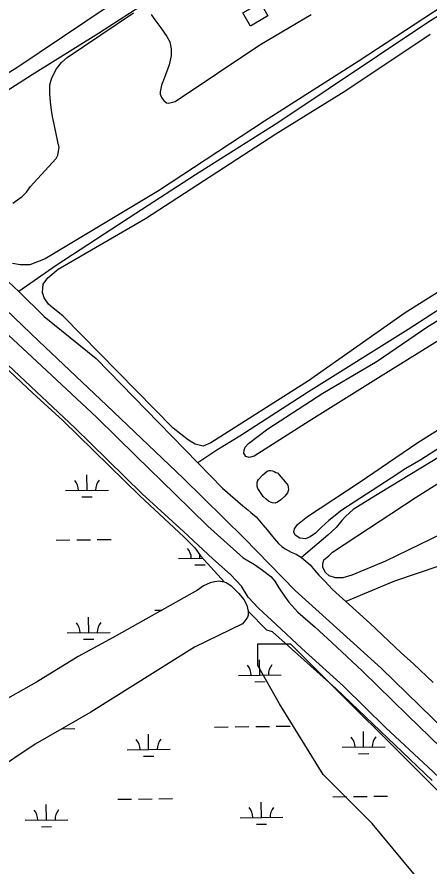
# Model space of a CAD drawing. Extents: x 3684037 to 3722149, y 433263 to 459021.
# Drawn here: x 3700387 to 3701349, y 447368 to 449351 of the extents above; entities that cross this region are included whole.
import ezdxf

# ---------------------------------------------------------------- set-up
doc = ezdxf.new("R2010")
doc.units = 0
for name, color, linetype in [('V-BLDG-OTLN', 7, 'Continuous'), ('V-LEVE-TOET', 7, 'Continuous'), ('V-RIVR-EDGE', 7, 'Continuous'), ('V-SITE-VEGE', 7, 'Continuous'), ('V-TOPO-SHOR', 7, 'Continuous'), ('V-WETL-SWMP', 7, 'Continuous')]:
    doc.layers.add(name, color=color, linetype=linetype)

msp = doc.modelspace()

# ---------------------------------------------------------------- linework, layer by layer
at = {"layer": 'V-BLDG-OTLN'}
msp.add_lwpolyline([(3700931.8, 449330.3), (3700914.3, 449361.1), (3700955.6, 449384.5), (3700973, 449353.8)], close=True, dxfattribs=at)
at = {"layer": 'V-LEVE-TOET'}
for points in [[(3700333.9, 448638.3), (3700433.8, 448546.9), (3700572.6, 448416.1), (3700665.6, 448325.7), (3700755.7, 448237.7), (3700832.5, 448161.5), (3700914.7, 448087.7), (3700941.3, 448072), (3700960.5, 448059.2), (3700979.6, 448044.5), (3700989, 448033.2), (3700998.4, 448017.4), (3701011.2, 447998.3), (3701022, 447984), (3701042.7, 447960.9), (3701083.5, 447926), (3701121.9, 447890.1), (3701193.3, 447823.3), (3701298.6, 447720.5), (3701402.5, 447619.7)], [(3701424.7, 447525.8), (3701346.9, 447599), (3701248, 447691), (3701149, 447788.3), (3701052.1, 447875.8), (3700992, 447932.3), (3700950.7, 447970.2), (3700927, 447995.7), (3700910.8, 448021.8), (3700885.7, 448048.9), (3700844.3, 448085.7), (3700775.4, 448149.1), (3700679.5, 448237.6), (3700598.2, 448316.8), (3700522.4, 448391.5), (3700444.7, 448464.2), (3700353.1, 448550.8)]]:
    msp.add_lwpolyline(points, dxfattribs=at)
at = {"layer": 'V-RIVR-EDGE'}
msp.add_spline([(3696491, 456957), (3696499.5, 456945.3), (3696522.4, 456915.4), (3696551.1, 456881.7), (3696592.6, 456839.6), (3696607.9, 456824.6), (3696661.6, 456762.2), (3696696.3, 456732.6), (3696736.6, 456690.4), (3696783, 456647.4), (3696798.7, 456631.6), (3696862.9, 456574.8), (3696899.6, 456542.8), (3696931.1, 456518.5), (3696942.4, 456503.5), (3696952.4, 456495), (3696962.1, 456487.7), (3696987.2, 456470.6), (3697014.6, 456451.5), (3697061, 456420.3), (3697092.5, 456395.6), (3697134.1, 456360.7), (3697166.8, 456335.5), (3697185.7, 456316.5), (3697201.5, 456298.2), (3697211.5, 456284.5), (3697233.7, 456256.1), (3697255.9, 456231), (3697279.3, 456203.8), (3697316.4, 456164.9), (3697353.5, 456124), (3697376.9, 456099.7), (3697406.3, 456076.1), (3697430.1, 456057.9), (3697450.3, 456044.9), (3697520.1, 455982.4), (3697544.3, 455963.4), (3697581.9, 455942.3), (3697614.6, 455926), (3697632.8, 455913.8), (3697662.2, 455891.9), (3697710.3, 455848.1), (3697757.4, 455800.7), (3697792.1, 455767), (3697833.3, 455729.3), (3697868.4, 455696.9), (3697895.8, 455673.4), (3697933.7, 455633.7), (3697972.9, 455598.4), (3698039.5, 455539.6), (3698090.3, 455492.1), (3698135.9, 455447.6), (3698177, 455406.6), (3698217.7, 455359.2), (3698254.4, 455321.1), (3698281.5, 455292.7), (3698316.2, 455265.5), (3698357.4, 455240.8), (3698382, 455222.1), (3698407.8, 455195), (3698430.8, 455163.4), (3698450.9, 455141.9), (3698487.7, 455113.9), (3698517.5, 455091.2), (3698534.1, 455077), (3698556.2, 455049.4), (3698582.5, 455019.8), (3698614.7, 454987), (3698657.1, 454947.3), (3698691.4, 454913.6), (3698718, 454887.3), (3698807.2, 454806.6), (3698837.4, 454775.8), (3698881.4, 454739.7), (3698910.5, 454713.7), (3698949.2, 454677.6), (3698989.1, 454637.1), (3699039.1, 454591.7), (3699066.6, 454562.9), (3699088.8, 454545.5), (3699187.2, 454465.2), (3699228.4, 454429.9), (3699268.3, 454393.8), (3699300.6, 454360.6), (3699328.8, 454330.6), (3699382.5, 454285.1), (3699427.3, 454244.2), (3699474.5, 454199.6), (3699500.3, 454170.4), (3699532.6, 454139.2), (3699563.2, 454114.5), (3699588.7, 454093.8), (3699608.4, 454073.9), (3699636.7, 454041.5), (3699659.2, 454015.6), (3699675.8, 453998.5), (3699727, 453942.6), (3699768.9, 453898), (3699807.6, 453854.7), (3699829.4, 453837.6), (3699865.8, 453811.2), (3699885.1, 453793.8), (3699924.7, 453762.6), (3699939.6, 453754.8), (3699950.9, 453754.4), (3699975.6, 453746.7), (3700001.8, 453731.2), (3700023.6, 453714.2), (3700032.9, 453700.8), (3700036.1, 453688.7), (3700042.2, 453679.4), (3700052.6, 453667.2), (3700065.9, 453651), (3700072.4, 453638.5), (3700079.6, 453627.9), (3700095.3, 453607.3), (3700141.3, 453551.4), (3700161.5, 453521.4), (3700185.6, 453491.4), (3700219.9, 453452.9), (3700237.2, 453429.8), (3700255.4, 453407.5), (3700340.9, 453326.4), (3700393.4, 453280.6), (3700435.7, 453243.7), (3700480.9, 453207.6), (3700509.2, 453188.5), (3700535, 453172.3), (3700559.3, 453156.5), (3700600.4, 453130.9), (3700613.8, 453121.2), (3700623.5, 453116.3), (3700639.2, 453100.5), (3700647.7, 453090.7), (3700674.7, 453074.9), (3700691.3, 453060.7), (3700727.6, 453033.9), (3700758.2, 453008.8), (3700801.4, 452977.5), (3700837.4, 452952.4), (3700871.7, 452924.8), (3700904, 452898.4), (3700927.8, 452881), (3700958.4, 452857.9), (3701015.3, 452808), (3701048.4, 452780.4), (3701075.5, 452763), (3701104.9, 452743.5), (3701127.2, 452730.9), (3701156.6, 452713.4), (3701182.9, 452695.6), (3701204.7, 452682.2), (3701235.4, 452666.3), (3701255.6, 452654.1), (3701285.8, 452633), (3701312.9, 452607.1), (3701321.3, 452599.8), (3701332.2, 452591.7), (3701350.4, 452577.5), (3701370.6, 452560.4), (3701389.1, 452544.6), (3701408.9, 452532), (3701434.4, 452518.6), (3701456.2, 452512.1), (3701467.1, 452506.4), (3701486, 452491), (3701499.8, 452482.1), (3701518.7, 452468.3), (3701537.7, 452454.1), (3701554.3, 452439.5), (3701575.2, 452422.9), (3701592.2, 452410.3), (3701622.5, 452387.2), (3701647.1, 452368.5), (3701696.3, 452326.7), (3701727.8, 452300.4), (3701754, 452278.9), (3701780.7, 452258.2), (3701815.4, 452234.2), (3701863.8, 452194.9), (3701890.4, 452176.2), (3701916.7, 452162), (3701938.9, 452143.3), (3701962.3, 452129.9), (3701986.9, 452112.1), (3702012, 452090.6), (3702032.9, 452074.4), (3702051.1, 452058.6), (3702109.2, 452006.7), (3702158, 451973.4), (3702192.7, 451944.2), (3702212.1, 451923.9), (3702228.2, 451910.1), (3702239.6, 451906), (3702258.9, 451893.5), (3702276.7, 451876), (3702294.8, 451861.4), (3702325.5, 451839.1), (3702353.8, 451816.4), (3702388.5, 451789.6), (3702409.1, 451772.6), (3702442.6, 451743.4), (3702493.4, 451700.4), (3702516.8, 451677.7), (3702543.8, 451656.2), (3702589, 451624.5), (3702615.7, 451603.9), (3702648.4, 451577.9), (3702681.1, 451551.1), (3702714.1, 451522.3), (3702744.8, 451496.4), (3702761.8, 451479.4), (3702791.6, 451448.6), (3702806.5, 451427.9), (3702821.8, 451408), (3702843.2, 451386.6), (3702872.3, 451361), (3702910.6, 451327.8), (3702933.2, 451303), (3702957.8, 451275.5), (3702989.2, 451239), (3703050.2, 451184.3), (3703086, 451144.9), (3703114.7, 451113.3), (3703144.5, 451080.1), (3703160.6, 451061.9), (3703178, 451046.9), (3703202.6, 451019.7), (3703240.5, 450979.6), (3703264.7, 450956.5), (3703289.7, 450930.1), (3703316.7, 450902.2), (3703339.7, 450878.7), (3703374.4, 450840.2), (3703418.4, 450788.3), (3703459.1, 450738.8), (3703496.2, 450699.5), (3703592.6, 450595.8), (3703613.2, 450579.6), (3703630.9, 450558.9), (3703650.2, 450530.5), (3703671.6, 450496.5), (3703693.4, 450468.2), (3703725.2, 450432.9), (3703758.3, 450400.9), (3703788.6, 450373.7), (3703807.1, 450353), (3703820.4, 450338), (3703843, 450309.3), (3703868.4, 450275.6), (3703879.2, 450255.8), (3703887.7, 450233.5), (3703893.7, 450223.8), (3703916.3, 450193.4), (3703936, 450167.5), (3703951, 450147.7), (3704020.7, 450060.9), (3704036.8, 450041.5), (3704044.1, 450029.8), (3704061.8, 450007.9), (3704081.2, 449986.4), (3704102.9, 449954.4), (3704113.4, 449937.8), (3704138.4, 449903.4), (3704157.7, 449880.3), (3704175.5, 449851.9), (3704189.1, 449830), (3704204.9, 449813.4), (3704221.8, 449792.8), (3704273.8, 449711.8), (3704281.4, 449690.7), (3704297.1, 449666), (3704324.1, 449622.3), (3704340.6, 449601.6), (3704382.9, 449536), (3704402.7, 449506.8), (3704416, 449482.5), (3704431.7, 449459.4), (3704449.4, 449437.2), (3704472, 449410.4), (3704491.3, 449390.6), (3704521.2, 449354.9), (3704545.8, 449323.7), (3704553.8, 449308.3), (3704563.1, 449292.1), (3704576.8, 449271.1), (3704594.9, 449242.3), (3704618.7, 449204.2), (3704654.9, 449156), (3704685.2, 449111.9), (3704709.7, 449071.8), (3704733.9, 449034.1), (3704765.7, 448985.9), (3704789.9, 448945), (3704815.3, 448906.5), (3704829.3, 448881.4), (3704849.9, 448850.2), (3704868.8, 448820.7), (3704885, 448801.6), (3704901.1, 448781), (3704914, 448762.3), (3704925.6, 448740.1), (3704932.5, 448726.7), (3704949.8, 448698.4), (3704967.6, 448682.5), (3704988.1, 448670.8), (3705014.8, 448656.9), (3705046.3, 448639.9), (3705064.1, 448624.5), (3705092.3, 448592.1), (3705105.2, 448573.4), (3705120.5, 448554), (3705145.9, 448522.8), (3705180.2, 448483.9), (3705197.5, 448460.4), (3705228.5, 448416.2), (3705268.8, 448365.6), (3705295.8, 448328.3), (3705331.7, 448279.3), (3705359.5, 448238.8), (3705380, 448203.1), (3705402.2, 448152.5), (3705422.2, 448102), (3705439.5, 448066.3), (3705459.3, 448025.4)], degree=3, dxfattribs=at)
at = {"layer": 'V-SITE-VEGE'}
for p, q in [((3700949.1, 447836.1), (3700949.1, 447887.1)), ((3700949.1, 447887.1), (3701025.4, 447887.1)), ((3701025.4, 447887.1), (3701572.6, 447339.5)), ((3701000, 447747), (3700949.1, 447836.1)), ((3701101.8, 447581.5), (3701000, 447747)), ((3701216.3, 447466.9), (3701101.8, 447581.5)), ((3701343.5, 447314.1), (3701216.3, 447466.9))]:
    msp.add_line(p, q, dxfattribs=at)
for points in [[(3701537.3, 449480.1), (3701183.7, 449247.6), (3700964.8, 449107.9), (3700717.8, 448945.5), (3700452.9, 448786.6), (3700417.3, 448772.5), (3700394.2, 448772.1), (3700376.7, 448775.2)], [(3700656.5, 449415.2), (3700384.7, 449231.3), (3700129.3, 449075.9), (3700110.2, 449066.9), (3700094.6, 449063.4), (3700076.3, 449062.6), (3700053.3, 449067.2), (3700029.8, 449075), (3700008.4, 449091), (3699835.5, 449268), (3699743.7, 449378.7)], [(3700377.7, 448916.7), (3700399.2, 448932.4), (3700409, 448942.2), (3700418.8, 448955.1), (3700435.2, 448973.1), (3700478.9, 449020.8), (3700482.4, 449028.6), (3700485.6, 449046.2), (3700482.8, 449059.5), (3700473.8, 449100.9), (3700470.3, 449118.9), (3700467.5, 449133.8), (3700465.5, 449153.3), (3700464, 449172.5), (3700463.6, 449193.2), (3700468.6, 449209.2), (3700479.6, 449230.7), (3700491.3, 449244.8), (3700504.2, 449256.6), (3700659.3, 449361.4)], [(3700700, 449357.5), (3700709, 449345), (3700722.7, 449325.9)], [(3700756.4, 449153.9), (3700953.8, 449286.6), (3701073.7, 449357)], [(3701605.2, 448856.4), (3701293.4, 448660), (3701067.2, 448501.4), (3700839.3, 448356.5), (3700821.3, 448349), (3700803.2, 448353.7), (3700787.2, 448363.1), (3700751.4, 448390.6), (3700494.3, 448653.6), (3700471.9, 448670.9), (3700460.9, 448680.7), (3700450.7, 448695.2), (3700446.4, 448707.4), (3700448.4, 448727.4), (3700458.9, 448741.9), (3700483.6, 448761.9), (3700686.8, 448880.9), (3700991.5, 449078.1), (3701154.6, 449179.8), (3701351.9, 449311.3)], [(3700722.7, 449325.9), (3700736.8, 449306), (3700743.8, 449293.1), (3700747, 449277.4), (3700746.6, 449260.6), (3700742.7, 449239.9), (3700731, 449207.4), (3700724.7, 449192.2), (3700721.2, 449176.5), (3700721.2, 449171.1), (3700724.7, 449163.3), (3700729.8, 449156.2), (3700736.1, 449151.1), (3700740.4, 449150), (3700756.4, 449153.9)], [(3701424.2, 448628.2), (3701231, 448508.1), (3701069.5, 448407.3), (3700941, 448325.6), (3700929.2, 448322.5), (3700921, 448324.8), (3700916.7, 448332.7), (3700917.1, 448339.3), (3700919.4, 448346), (3700927.6, 448354.6), (3700972.3, 448389.6), (3701101.3, 448472.8), (3701228.2, 448547.7), (3701345.8, 448628.6), (3701468.1, 448702.4)], [(3701375.9, 448346.1), (3701329.4, 448317), (3701294.7, 448296.6), (3701260.7, 448274.1), (3701145.5, 448199), (3701115.2, 448175.2), (3701097.9, 448159.3), (3701083.6, 448145.4), (3701071.5, 448136.5), (3701060.3, 448132.3), (3701047.5, 448133.6), (3701036.5, 448140.7), (3701033.1, 448147.7), (3701034.7, 448155.6), (3701042.2, 448165.5), (3701065.5, 448184.3), (3701185.9, 448263.9), (3701323.1, 448357.3), (3701437.6, 448429.8)], [(3701537.3, 448220.9), (3701247, 448080.1), (3701168.5, 448047.2), (3701147.8, 448041.3), (3701130.6, 448041.3), (3701116.1, 448045.6), (3701107.5, 448053.4), (3701101.2, 448065.5), (3701100.8, 448073.3), (3701103.6, 448083.5), (3701115.3, 448092.5), (3701123.9, 448100.7), (3701318.8, 448229.8), (3701513.8, 448352.3)]]:
    msp.add_lwpolyline(points, dxfattribs=at)
at = {"layer": 'V-TOPO-SHOR'}
for points in [[(3702111.9, 450257.4), (3702103.3, 450265.5), (3702099.4, 450266.5), (3702095.7, 450266.2), (3702093.1, 450265.7), (3702082.6, 450258.7), (3701938.9, 450169.7), (3701735, 450038), (3701585, 449946.4), (3701415.1, 449838.3), (3701247.8, 449731.5), (3701104.3, 449639.1), (3700939.1, 449537.8), (3700746.5, 449422.4), (3700577.1, 449313), (3700422.2, 449216.4), (3700233.7, 449095.8), (3700152.2, 449045.5), (3700079.4, 449000.8)], [(3702468.7, 449934.3), (3702453.7, 449916.7), (3702451.1, 449914.9), (3702449.2, 449915.4), (3702448.4, 449915.9), (3702442.9, 449920.1), (3702382.6, 449980.9), (3702377.1, 449983.7), (3702374.8, 449984.3), (3702370.1, 449983.5), (3702365.9, 449980.8), (3702291, 449933.1), (3702128.9, 449833.2), (3701984.9, 449739.6), (3701843.2, 449652), (3701691.3, 449556.5), (3701543.1, 449462.1), (3701345.9, 449338.6), (3700995.6, 449104.2), (3700803.6, 448982.3), (3700664.3, 448892.3), (3700478.4, 448770.9), (3700391.6, 448709.7)], [(3702750.8, 449616.6), (3702738.3, 449605.9), (3702735.4, 449600.6), (3702734.9, 449598), (3702736.2, 449593), (3702758.2, 449562.4), (3702760.6, 449557.7), (3702760.6, 449554), (3702759.3, 449551.7), (3702671.6, 449499), (3702562.5, 449427.2), (3702408.6, 449330), (3702217.8, 449208.6), (3702031.5, 449090.7), (3701820.8, 448955.2), (3701652.8, 448846.5), (3701474.6, 448734.6), (3701300.3, 448621.6), (3701067.7, 448475.6), (3700907.5, 448371.9), (3700853.9, 448339.4), (3700809.5, 448309.6)], [(3699640.7, 449411.4), (3699755.3, 449264), (3699825.8, 449176.9), (3699841, 449158.3), (3699866.8, 449130.7), (3699907.3, 449090.8), (3699950.1, 449048.5), (3700064.9, 448946.5), (3700184.1, 448837.5), (3700361.4, 448667.9), (3700438, 448594.2), (3700597.2, 448444), (3700775.3, 448273.9), (3700917.4, 448134), (3701036.4, 448011.6), (3701236.9, 447830.4), (3701416.7, 447654.7)], [(3700368.4, 448731.7), (3700391.6, 448709.7), (3700450.4, 448651.9), (3700572.2, 448553.5), (3700718.3, 448403.4), (3700809.5, 448309.6), (3700867.1, 448250.3), (3700914.4, 448209.2), (3700925.8, 448200.1), (3700933.3, 448193.9), (3700945.4, 448183.4), (3700961.2, 448165), (3700971, 448152.9), (3700980.6, 448141.5), (3700987.6, 448133.2), (3700997.9, 448121.6), (3701005.7, 448114.1), (3701013.2, 448109), (3701026.9, 448100.7), (3701039.1, 448096), (3701051.5, 448088.6), (3701061.5, 448080), (3701071.4, 448071.3), (3701081.5, 448058.9), (3701091.8, 448047.5), (3701105.3, 448033.3), (3701123.6, 448013.6), (3701154.6, 447985.6), (3701210.5, 447935.1), (3701284, 447865.6), (3701312.7, 447839.8), (3701358.2, 447796.2)], [(3702885, 448602.6), (3702783.8, 448566.1), (3702595.5, 448500.7), (3702425.2, 448438), (3702255.5, 448378.4), (3702108.2, 448328.2), (3701927.5, 448261.8), (3701723.4, 448193.3), (3701592.9, 448144.5), (3701422.4, 448085.4), (3701268.4, 448033.2), (3701154.6, 447985.6)], [(3701399.2, 448339.4), (3701234.5, 448239.8), (3701172.2, 448200.7), (3701153.6, 448184.4), (3701145.7, 448175.3), (3701131.8, 448158.8), (3701112.7, 448140.9), (3701051.5, 448088.6)], [(3700995.1, 448286.3), (3701017.3, 448260.5), (3701019.1, 448257.7), (3701020.4, 448253), (3701020.7, 448247), (3701018.3, 448239.7), (3701012.1, 448231.9), (3701002.9, 448223.2), (3700994.9, 448217.8), (3700989.7, 448215.9), (3700983.7, 448216.5), (3700979, 448217.5), (3700974, 448220.6), (3700968.5, 448224.8), (3700961.7, 448231.3), (3700949.2, 448250.1), (3700947.9, 448255.3), (3700947.4, 448258.7), (3700947.6, 448262.8), (3700948.4, 448267), (3700950.5, 448270.7), (3700960.9, 448281.6), (3700971.1, 448290.2), (3700975.5, 448292.1), (3700978.7, 448292.1), (3700983.6, 448291.3), (3700987.5, 448289.5), (3700991.4, 448287.4), (3700995.1, 448286.3)], [(3700904.3, 448005.1), (3700888.9, 448021), (3700875.7, 448029.1), (3700871.8, 448031), (3700861.8, 448032.6), (3700859.4, 448033), (3700847.8, 448031.8), (3700837.8, 448029.1), (3700822.3, 448022.1), (3700808.7, 448012.4), (3700611.8, 447901.6), (3700530.2, 447857), (3700432.3, 447797.4), (3700321.7, 447735)], [(3700904.3, 448005.1), (3700916.3, 447990.8), (3700923.3, 447977.3), (3700926.8, 447962.9), (3700926.4, 447954), (3700924.9, 447949), (3700919.5, 447941.7), (3700913.3, 447933.9), (3700801.5, 447879.3), (3700559.3, 447727), (3700429.3, 447652.2), (3700224.7, 447515.1), (3700107.8, 447442.7), (3700051.7, 447412.8), (3699929.5, 447343.9)]]:
    msp.add_lwpolyline(points, dxfattribs=at)
at = {"layer": 'V-WETL-SWMP'}
for p, q in [((3700550.6, 448245.6), (3700550.2, 448281.6)), ((3700500.6, 448245), (3700600.6, 448246.2)), ((3700538.8, 448230), (3700562.8, 448230.3)), ((3700478.6, 448129.3), (3700510.6, 448129.7)), ((3700526.6, 448129.9), (3700558.6, 448130.2)), ((3700574.6, 448130.4), (3700606.6, 448130.8)), ((3700763.9, 448086.2), (3700820.2, 448086.8)), ((3700813.9, 448086.8), (3700813.9, 448094.2)), ((3700802.1, 448071.2), (3700826.1, 448071.5)), ((3700708.5, 447965.5), (3700725.7, 447965.7)), ((3700554.5, 447912.9), (3700554.1, 447948.9)), ((3700504.5, 447912.3), (3700604.5, 447913.5)), ((3700542.7, 447897.4), (3700566.7, 447897.6)), ((3700953.9, 447813.8), (3700953.5, 447849.8)), ((3700903.9, 447813.2), (3701003.9, 447814.4)), ((3700942.1, 447798.2), (3700966.1, 447798.5)), ((3700492, 447688.3), (3700522.5, 447688.7)), ((3700848.4, 447692.5), (3700880.4, 447692.9)), ((3700896.4, 447693), (3700928.4, 447693.4)), ((3700944.4, 447693.6), (3700976.4, 447694)), ((3700992.4, 447694.2), (3701024.4, 447694.5)), ((3700694.4, 447639.9), (3700694, 447675.9)), ((3701196.3, 447645.8), (3701195.9, 447681.8)), ((3701146.3, 447645.2), (3701246.3, 447646.4)), ((3700644.4, 447639.4), (3700744.4, 447640.5)), ((3701184.5, 447630.2), (3701208.5, 447630.5)), ((3700682.6, 447624.4), (3700706.6, 447624.7)), ((3701124.3, 447529.5), (3701156.3, 447529.9)), ((3701172.3, 447530.1), (3701204.3, 447530.4)), ((3701220.2, 447530.6), (3701252.2, 447531)), ((3700455.9, 447475.3), (3700455.5, 447511.3)), ((3700622.4, 447523.7), (3700654.4, 447524)), ((3700670.4, 447524.2), (3700702.4, 447524.6)), ((3700718.4, 447524.8), (3700750.4, 447525.2)), ((3700957.7, 447481.1), (3700957.3, 447517.1)), ((3700405.9, 447474.7), (3700505.9, 447475.9)), ((3700907.7, 447480.6), (3701007.7, 447481.7)), ((3700444.1, 447459.7), (3700468, 447460)), ((3700945.9, 447465.6), (3700969.9, 447465.8))]:
    msp.add_line(p, q, dxfattribs=at)
for points in [[(3700355.8, 448536.9), (3700423.7, 448472.4), (3700493.8, 448408.3), (3700673.5, 448233), (3700776.6, 448136.5), (3700802.2, 448111.4), (3700815.1, 448092.3), (3700871.8, 448031), (3700861.8, 448032.6), (3700859.4, 448033), (3700847.8, 448031.8), (3700837.8, 448029.1), (3700822.3, 448022.1), (3700808.7, 448012.4), (3700611.8, 447901.6), (3700530.2, 447857), (3700432.3, 447797.4), (3700321.7, 447735)], [(3701356.3, 447567.8), (3701131.7, 447782.4), (3700983.5, 447915), (3700970.3, 447919.2), (3700926.8, 447962.9), (3700926.4, 447954), (3700924.9, 447949), (3700919.5, 447941.7), (3700913.3, 447933.9), (3700801.5, 447879.3), (3700559.3, 447727), (3700429.3, 447652.2), (3700224.7, 447515.1), (3700107.8, 447442.7), (3700051.7, 447412.8), (3699929.5, 447343.9)]]:
    msp.add_lwpolyline(points, dxfattribs=at)
for centre, start, end in [((3700495.4, 448245.4), 359.8949, 41.4385), ((3700605.9, 448246.7), 139.8949, 181.4385), ((3700758.7, 448086.6), 359.8949, 41.4385), ((3700499.3, 447912.8), 359.8949, 41.4385), ((3700609.7, 447914), 139.8949, 181.4385), ((3700898.6, 447813.6), 359.8949, 41.4385), ((3701009.1, 447814.9), 139.8949, 181.4385), ((3701141.1, 447645.6), 359.8949, 41.4385), ((3701251.5, 447646.9), 139.8949, 181.4385), ((3700639.2, 447639.8), 359.8949, 41.4385), ((3700749.7, 447641.1), 139.8949, 181.4385), ((3700400.6, 447475.1), 359.8949, 41.4385), ((3700511.1, 447476.4), 139.8949, 181.4385), ((3700902.5, 447481), 359.8949, 41.4385), ((3701013, 447482.2), 139.8949, 181.4385)]:
    msp.add_arc(centre, 35.2, start, end, dxfattribs=at)

doc.saveas('drawing.dxf')
